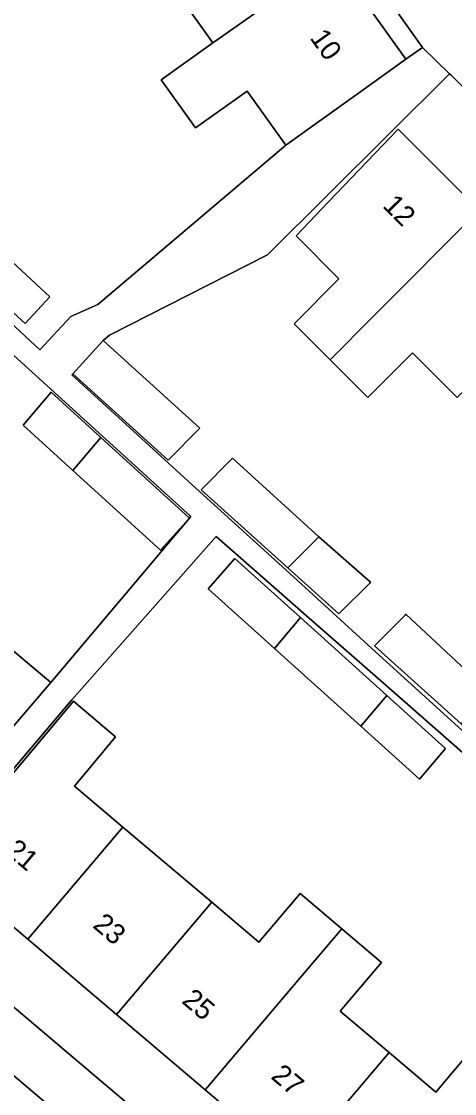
# Model space of a CAD drawing. Extents: x 162523 to 163266, y 381230 to 382050.
# Drawn here: x 162858.2 to 162879.6, y 381623.5 to 381676.5 of the extents above; entities that cross this region are included whole.
import ezdxf

# ---------------------------------------------------------------- set-up
doc = ezdxf.new("R2010")
doc.units = 0
for name, color, linetype in [('IMGEO_Erf', 7, 'Continuous'), ('IMGEO_Pand', 7, 'Continuous'), ('IMGEO_Pand_nummerreeks', 7, 'Continuous'), ('IMGEO_Parkeervlak_open', 7, 'Continuous'), ('IMGEO_Voetpad_open', 7, 'Continuous')]:
    doc.layers.add(name, color=color, linetype=linetype)

msp = doc.modelspace()

# ---------------------------------------------------------------- linework, layer by layer
at = {"layer": 'IMGEO_Erf'}
for points in [[(162864.542, 381694.268), (162863.693, 381693.62), (162867.006, 381688.986), (162870.327, 381684.34), (162873.647, 381679.695), (162877.234, 381674.678), (162878.048, 381675.26)], [(162852.331, 381669.689), (162855.414, 381666.826), (162859.622, 381662.919), (162858.404, 381661.606), (162853.868, 381665.734), (162850.749, 381668.572)], [(162866.531, 381651.986), (162865.088, 381650.401), (162860.764, 381654.336), (162858.303, 381656.575), (162859.69, 381658.211), (162862.151, 381655.972)], [(162875.475, 381648.808), (162875.439, 381648.772), (162873.922, 381647.245), (162871.395, 381649.522), (162867.11, 381653.383), (162868.663, 381654.946), (162872.925, 381651.062)], [(162870.726, 381645.538), (162867.46, 381648.481), (162868.777, 381649.981), (162872.017, 381647.062), (162876.291, 381643.21), (162879.196, 381640.592), (162877.906, 381639.068), (162875, 381641.687)], [(162881.448, 381643.297), (162884.044, 381641.086), (162882.492, 381639.523), (162879.964, 381641.802), (162875.679, 381645.662), (162877.187, 381647.18), (162877.232, 381647.225)]]:
    msp.add_lwpolyline(points, close=True, dxfattribs=at)
for points in [[(162853.533, 381665.498), (162859.126, 381660.304), (162860.659, 381661.956), (162861.989, 381662.547), (162871.296, 381670.433), (162869.388, 381673.104), (162866.831, 381671.278), (162865.128, 381673.66), (162867.686, 381675.487), (162864.367, 381680.134), (162862.542, 381682.69), (162859.982, 381680.86), (162858.476, 381682.966), (162856.968, 381685.075), (162859.531, 381686.906), (162857.763, 381689.381)], [(162857.58, 381645.622), (162859.663, 381643.857), (162866.531, 381651.986), (162866.593, 381652.054), (162832.622, 381682.981)], [(162916.21, 381636.979), (162879.464, 381673.885), (162879.384, 381673.963), (162870.387, 381665.005), (162862.578, 381661.026), (162862.266, 381660.774), (162867.039, 381656.426), (162865.477, 381654.854), (162860.751, 381659.113), (162860.705, 381659.062), (162867.028, 381653.301), (162871.291, 381649.417), (162875.552, 381645.534), (162879.814, 381641.651)], [(162879.758, 381657.941), (162877.555, 381660.157), (162875.354, 381657.94), (162873.491, 381659.806), (162871.713, 381661.587), (162873.922, 381663.812), (162871.8, 381665.947), (162873.391, 381667.608), (162876.85, 381671.218), (162880.849, 381667.213)], [(162902.372, 381620.79), (162898.133, 381624.509), (162893.809, 381628.301), (162889.486, 381632.094), (162885.16, 381635.889), (162880.836, 381639.681), (162876.513, 381643.473), (162872.19, 381647.266), (162867.848, 381651.074), (162860.712, 381642.986), (162852.007, 381632.723), (162887.391, 381602.747)], [(162871.693, 381619.989), (162867.306, 381623.709), (162862.919, 381627.428), (162858.532, 381631.147), (162854.086, 381634.917), (162857.296, 381638.751), (162858.757, 381640.496), (162860.788, 381642.922), (162862.87, 381641.156), (162860.84, 381638.731), (162863.237, 381636.7), (162867.625, 381632.982), (162869.957, 381631.006), (162871.999, 381633.417), (162874.054, 381631.674), (162876.019, 381630.008), (162873.978, 381627.599), (162876.4, 381625.546), (162878.706, 381623.593), (162880.746, 381626.001), (162882.828, 381624.235), (162880.789, 381621.828)]]:
    msp.add_lwpolyline(points, dxfattribs=at)
at = {"layer": 'IMGEO_Pand'}
for points in [[(162867.686, 381675.487), (162867.787, 381675.558), (162873.647, 381679.695), (162870.327, 381684.34), (162864.48, 381680.214), (162864.367, 381680.134)], [(162867.686, 381675.487), (162865.128, 381673.66), (162866.831, 381671.278), (162869.388, 381673.104), (162871.296, 381670.433), (162874.994, 381673.077), (162877.234, 381674.678), (162873.647, 381679.695), (162867.787, 381675.558)], [(162880.849, 381667.213), (162876.85, 381671.218), (162873.391, 381667.608), (162871.8, 381665.947), (162873.922, 381663.812), (162871.713, 381661.587), (162873.491, 381659.806), (162875.617, 381661.946)], [(162855.414, 381666.826), (162853.868, 381665.734), (162858.404, 381661.606), (162859.622, 381662.919)], [(162880.849, 381667.213), (162875.617, 381661.946), (162873.491, 381659.806), (162875.354, 381657.94), (162877.555, 381660.157), (162879.758, 381657.941), (162884.919, 381663.137)], [(162862.266, 381660.774), (162860.751, 381659.113), (162865.477, 381654.854), (162867.039, 381656.426)], [(162859.69, 381658.211), (162858.303, 381656.575), (162860.764, 381654.336), (162862.151, 381655.972)], [(162860.764, 381654.336), (162865.088, 381650.401), (162866.531, 381651.986), (162862.151, 381655.972)], [(162868.663, 381654.946), (162867.11, 381653.383), (162871.395, 381649.522), (162872.925, 381651.062)], [(162872.925, 381651.062), (162871.395, 381649.522), (162873.922, 381647.245), (162875.439, 381648.772), (162875.475, 381648.808)], [(162870.726, 381645.538), (162872.017, 381647.062), (162868.777, 381649.981), (162867.46, 381648.481)], [(162877.187, 381647.18), (162875.679, 381645.662), (162879.964, 381641.802), (162881.448, 381643.297), (162877.232, 381647.225)], [(162872.017, 381647.062), (162870.726, 381645.538), (162875, 381641.687), (162876.291, 381643.21)], [(162848.359, 381639.752), (162852.914, 381635.892), (162856.147, 381639.707), (162857.627, 381641.454), (162859.663, 381643.857), (162857.58, 381645.622), (162855.544, 381643.219), (162853.1, 381645.29)], [(162858.532, 381631.147), (162858.64, 381631.275), (162863.237, 381636.7), (162860.84, 381638.731), (162862.87, 381641.156), (162860.788, 381642.922), (162858.757, 381640.496), (162857.296, 381638.751), (162854.086, 381634.917)], [(162876.291, 381643.21), (162875, 381641.687), (162877.906, 381639.068), (162879.196, 381640.592)], [(162858.532, 381631.147), (162862.919, 381627.428), (162863.029, 381627.557), (162867.625, 381632.982), (162863.237, 381636.7), (162858.64, 381631.275)], [(162874.054, 381631.674), (162871.999, 381633.417), (162869.957, 381631.006), (162867.625, 381632.982), (162863.029, 381627.557), (162862.919, 381627.428), (162867.306, 381623.709), (162867.417, 381623.84), (162871.978, 381629.224)], [(162871.693, 381619.989), (162871.806, 381620.122), (162876.4, 381625.546), (162873.978, 381627.599), (162876.019, 381630.008), (162874.054, 381631.674), (162871.978, 381629.224), (162867.417, 381623.84), (162867.306, 381623.709)], [(162871.693, 381619.989), (162876.08, 381616.269), (162876.194, 381616.404), (162880.789, 381621.828), (162882.828, 381624.235), (162880.746, 381626.001), (162878.706, 381623.593), (162876.4, 381625.546), (162871.806, 381620.122)]]:
    msp.add_lwpolyline(points, close=True, dxfattribs=at)
at = {"layer": 'IMGEO_Parkeervlak_open'}
msp.add_lwpolyline([(162906.836, 381582.885), (162905.255, 381584.216), (162896.818, 381591.315), (162893.937, 381593.76), (162871.782, 381612.563), (162826.436, 381651.063), (162812.522, 381662.862)], dxfattribs=at)
at = {"layer": 'IMGEO_Voetpad_open'}
for points in [[(162862.821, 381717.136), (162859.084, 381716.26), (162859.316, 381715.205), (162862.283, 381703.406), (162863.706, 381697.45), (162864.542, 381694.268), (162878.048, 381675.26), (162879.384, 381673.963), (162879.464, 381673.885), (162916.21, 381636.979), (162915.574, 381636.334), (162916.591, 381635.339), (162921.065, 381631.586), (162928.147, 381625.792), (162934.732, 381620.307), (162938.568, 381617.099), (162941.732, 381621.049), (162938.502, 381623.781)], [(162832.622, 381682.981), (162866.593, 381652.054), (162866.531, 381651.986), (162859.663, 381643.857), (162857.627, 381641.454)], [(162902.449, 381621.029), (162896.86, 381626.121), (162892.598, 381630.004), (162888.337, 381633.886), (162884.076, 381637.768), (162879.814, 381641.651), (162875.552, 381645.534), (162871.291, 381649.417), (162867.028, 381653.301), (162860.705, 381659.062), (162860.751, 381659.113), (162862.266, 381660.774), (162862.578, 381661.026), (162870.387, 381665.005), (162879.384, 381673.963), (162878.048, 381675.26), (162877.234, 381674.678), (162874.994, 381673.077), (162871.296, 381670.433), (162861.989, 381662.547), (162860.659, 381661.956), (162859.126, 381660.304), (162853.533, 381665.498)], [(162812.522, 381662.862), (162826.436, 381651.063), (162871.782, 381612.563), (162893.937, 381593.76), (162894.26, 381594.141), (162897.141, 381591.696), (162896.818, 381591.315), (162905.255, 381584.216), (162906.836, 381582.885)], [(162852.007, 381632.723), (162860.712, 381642.986), (162867.848, 381651.074), (162872.19, 381647.266), (162876.513, 381643.473), (162880.836, 381639.681), (162885.16, 381635.889), (162889.486, 381632.094), (162893.809, 381628.301), (162898.133, 381624.509), (162902.372, 381620.79)], [(162906.436, 381580.866), (162907.601, 381579.919), (162911.768, 381584.95), (162907.946, 381588.143), (162901.376, 381593.615), (162889.874, 381603.227), (162890.582, 381603.997), (162889.33, 381605.035), (162887.391, 381602.747), (162852.007, 381632.723)]]:
    msp.add_lwpolyline(points, dxfattribs=at)

# ---------------------------------------------------------------- texts
at = {"layer": 'IMGEO_Pand_nummerreeks'}
for s, rotation, p in [('10', 305.5597, (162872.447, 381675.734)), ('12', 314.9559, (162876.037, 381667.39)), ('21', 319.7067, (162857.374, 381635.433)), ('23', 319.7067, (162861.694, 381631.771)), ('25', 319.7067, (162866.099, 381628.036)), ('27', 319.7067, (162870.505, 381624.301))]:
    msp.add_text(s, height=1, rotation=rotation, dxfattribs=at).set_placement(p)

doc.saveas('drawing.dxf')
